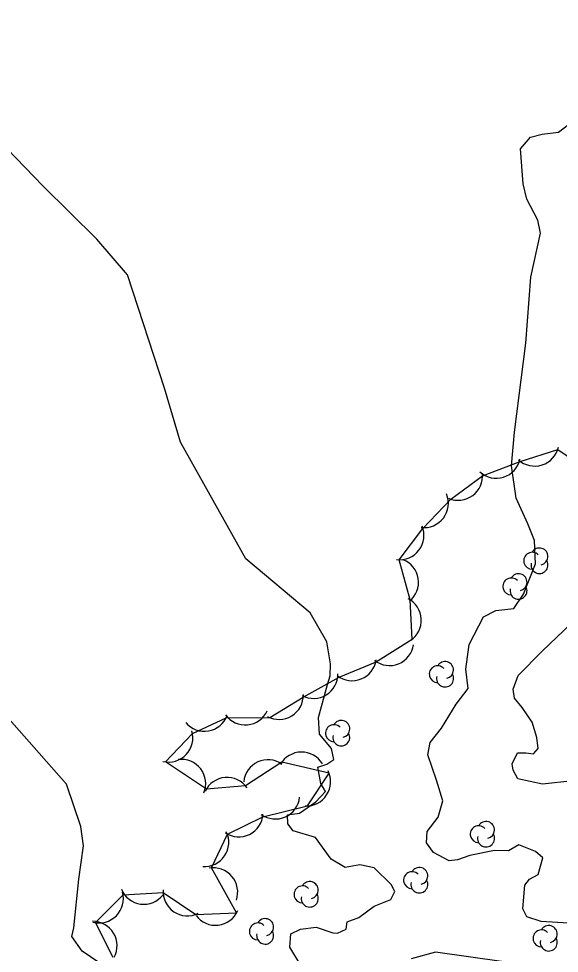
# Model space of a CAD drawing. Extents: x 646142 to 649934, y 5874075 to 5876351.
# Drawn here: x 649057.1 to 649124, y 5874588.3 to 5874703.9 of the extents above; entities that cross this region are included whole.
import ezdxf

# ---------------------------------------------------------------- set-up
doc = ezdxf.new("R2010")
doc.units = 0
for name, color, linetype in [('Niveau 1', 7, 'Continuous'), ('Niveau 2', 7, 'Continuous'), ('Niveau 44', 7, 'Continuous')]:
    doc.layers.add(name, color=color, linetype=linetype)

msp = doc.modelspace()

# ---------------------------------------------------------------- linework, layer by layer
at = {"layer": 'Niveau 1'}
msp.add_lwpolyline([(649125.62, 5874609.66), (649121.89, 5874609.22), (649118.82, 5874609.89), (649118.23, 5874610.97), (649118.13, 5874611.77), (649118.77, 5874613.11), (649119.8, 5874613.12), (649120.74, 5874613), (649121.35, 5874613.65), (649121.18, 5874615.01), (649120.6, 5874616.9), (649119.35, 5874618.71), (649118.4, 5874619.87), (649118.26, 5874621), (649118.86, 5874622.69), (649121.82, 5874625.69), (649125.41, 5874629.12)], dxfattribs=at)
at = {"layer": 'Niveau 2'}
for points in [[(649095.59, 5874622.63), (649095.64, 5874624.14), (649095.19, 5874626.86), (649093.14, 5874630.44), (649085.18, 5874637.12), (649077.08, 5874651.53), (649075.11, 5874658.24), (649070.52, 5874672.26), (649066.75, 5874676.66), (649060.07, 5874683.27), (649052.3, 5874691.24), (649047.13, 5874698.72), (649042.77, 5874703.29), (649041.43, 5874703.94), (649039.61, 5874703.72), (649036.75, 5874701.63)], [(649120.27, 5874597.48), (649121.35, 5874598.08), (649121.9, 5874600.11), (649121, 5874600.92), (649118.95, 5874601.72), (649117.66, 5874600.98), (649115.93, 5874601.01), (649112.9, 5874600.42), (649111.35, 5874599.88), (649110.33, 5874599.76), (649108.37, 5874600.8), (649107.53, 5874601.97), (649107.59, 5874603.36), (649108.98, 5874605.15), (649109.54, 5874607.18), (649108.77, 5874609.74), (649107.7, 5874612.85), (649107.97, 5874614.38), (649109.36, 5874616.16), (649111.18, 5874619.15), (649112.67, 5874621.06), (649112.37, 5874623.45), (649112.8, 5874626.5), (649114.56, 5874629.95), (649116.08, 5874630.7), (649118.34, 5874630.98), (649119.51, 5874632.73), (649121, 5874636.49), (649120.88, 5874639.36), (649120.05, 5874641.45), (649118.62, 5874644.63), (649118.02, 5874648.6), (649118.42, 5874652.8), (649118.42, 5874652.8), (649119.83, 5874663.81), (649120.44, 5874671.96), (649121.61, 5874677.41), (649121.3, 5874678.99), (649119.94, 5874681.59), (649119.48, 5874683.5), (649119.17, 5874687.85), (649120.38, 5874689.26), (649121.82, 5874689.66), (649123.86, 5874689.9), (649126.17, 5874691.68)], [(649065.07, 5874601.6), (649064.77, 5874603.99), (649062.98, 5874609.23), (649051.86, 5874621.81), (649043.09, 5874626.56), (649032.17, 5874633.71), (649025.86, 5874640.03), (649024.27, 5874642.62), (649023.08, 5874646.48), (649020.56, 5874650.12), (649018.3, 5874652.52), (649013.4, 5874655.76), (649006.97, 5874658.35), (649000.81, 5874659.59), (648995.71, 5874659.79), (648992.51, 5874659.53)], [(649092.05, 5874586.69), (649090.61, 5874589.06), (649090.75, 5874590.7), (649090.75, 5874590.7), (649091.95, 5874591.3), (649093.88, 5874591.53), (649095.92, 5874590.85), (649096.5, 5874590.81), (649097.59, 5874591.28), (649097.71, 5874592.22), (649099.14, 5874592.74), (649101.05, 5874594.13), (649103.13, 5874594.96), (649103.59, 5874595.94), (649103.14, 5874596.81), (649101.04, 5874598.87), (649099.27, 5874599.24), (649097.47, 5874598.91), (649095.72, 5874599.97), (649093.78, 5874602.63), (649091.03, 5874603.46), (649090.35, 5874604.31), (649090.33, 5874605.46), (649091.8, 5874605.64), (649093.82, 5874607.03), (649095.04, 5874608.34), (649094.46, 5874609.31), (649094.1, 5874611.35), (649095.21, 5874611.71), (649096.06, 5874612.28), (649095.78, 5874613.63), (649094.29, 5874615.42), (649094.15, 5874617.49), (649095.27, 5874621.55), (649095.59, 5874622.63)], [(649070.85, 5874584.55), (649064.93, 5874588.59), (649063.66, 5874590.41), (649063.88, 5874591.48), (649064.53, 5874597.47), (649065.07, 5874601.6)], [(649135.91, 5874588.03), (649130.12, 5874588.38), (649128, 5874588.82), (649127.45, 5874589.56), (649127.69, 5874590.4), (649128.9, 5874590.89), (649129.12, 5874591.84), (649127.84, 5874592.04), (649125.08, 5874592.05), (649121.72, 5874592.23), (649119.92, 5874592.82), (649119.46, 5874593.81), (649119.67, 5874596.72), (649120.27, 5874597.48)], [(649117.09, 5874587.25), (649108.65, 5874588.44), (649105.64, 5874587.62)]]:
    msp.add_lwpolyline(points, dxfattribs=at)
at = {"layer": 'Niveau 44'}
for points in [[(649088.13, 5874617.49), (649092.28, 5874620), (649096.73, 5874622.49), (649101.23, 5874624.31), (649105.77, 5874627.18), (649105.51, 5874632.02), (649104.13, 5874637), (649107.07, 5874640.86), (649110.55, 5874644.49), (649114.45, 5874647.38), (649119.13, 5874649.17), (649123.76, 5874650.64), (649128.03, 5874647.76)], [(649068.74, 5874587.81), (649066.57, 5874592.11), (649069.98, 5874595.56), (649074.94, 5874595.83), (649078.97, 5874593.13), (649084.03, 5874593.32), (649080.93, 5874598.87), (649082.9, 5874603.05), (649087.26, 5874605.2), (649092.81, 5874606.55), (649095.47, 5874610.61), (649089.62, 5874611.95), (649085.13, 5874609.02), (649080.29, 5874608.63), (649075.23, 5874611.99), (649078.57, 5874615.51), (649082.73, 5874617.44), (649088.13, 5874617.49)]]:
    msp.add_lwpolyline(points, dxfattribs=at)
for centre, radius, start, end in [((649120.91, 5874651.59), 3, 227.6163, 347.5943), ((649116.15, 5874650.08), 3, 227.6163, 347.5943), ((649111.45, 5874647.35), 3, 246.5222, 6.5001), ((649107.23, 5874643.98), 3, 262.7148, 22.6928), ((649104.2, 5874640), 3, 262.7148, 22.6928), ((649120.6, 5874636.87), 1.05, 44.1154, 269.804), ((649121.5, 5874637.4), 1.05, 282.2692, 149.7263), ((649103.54, 5874634.21), 3, 308.6417, 68.6197), ((649121.5, 5874636.35), 1.05, 166.9369, 29.6212), ((649118.91, 5874634.22), 1.05, 282.2692, 149.7263), ((649118.01, 5874633.69), 1.05, 44.1154, 269.804), ((649118.91, 5874633.17), 1.05, 166.9369, 29.6212), ((649103.88, 5874629.51), 3, 303.0665, 63.0444), ((649102.95, 5874626.91), 3, 232.0306, 352.0086), ((649098.32, 5874625.03), 3, 232.0306, 352.0086), ((649108.92, 5874622.83), 1.05, 44.1154, 269.804), ((649109.82, 5874623.36), 1.05, 282.2692, 149.7263), ((649093.57, 5874622.84), 3, 241.1888, 1.1668), ((649109.82, 5874622.31), 1.05, 166.9369, 29.6212), ((649089.29, 5874620.25), 3, 241.1888, 1.1668), ((649085.09, 5874619.56), 3, 215.519, 335.4969), ((649080.04, 5874618.77), 3, 219.7773, 339.7552), ((649096.98, 5874616.07), 1.05, 282.2692, 149.7263), ((649075.62, 5874614.97), 3, 256.5039, 16.4819), ((649096.08, 5874615.54), 1.05, 44.1154, 269.804), ((649096.98, 5874615.02), 1.05, 166.9369, 29.6212), ((649077.21, 5874609.3), 3, 337.6027, 97.5806), ((649087.91, 5874609.26), 3, 54.8075, 174.7855), ((649092.07, 5874610.21), 3, 30.6874, 150.6653), ((649082.85, 5874607.07), 3, 34.5303, 154.5082), ((649092.66, 5874609.54), 3, 266.8375, 26.8154), ((649088.84, 5874607.93), 3, 234.1263, 354.1042), ((649084.3, 5874605.71), 3, 236.2298, 356.2077), ((649113.99, 5874603.04), 1.05, 44.1154, 269.804), ((649114.89, 5874603.57), 1.05, 282.2692, 149.7263), ((649080.06, 5874602.05), 3, 265.8816, 25.8596), ((649114.89, 5874602.52), 1.05, 166.9369, 29.6212), ((649081.17, 5874595.88), 3, 340.5116, 100.4896), ((649105.74, 5874597.35), 1.05, 44.1154, 269.804), ((649106.64, 5874597.88), 1.05, 282.2692, 149.7263), ((649093.08, 5874596.13), 1.05, 282.2692, 149.7263), ((649106.64, 5874596.83), 1.05, 166.9369, 29.6212), ((649072.55, 5874597.38), 3, 202.4576, 322.4356), ((649077.94, 5874595.95), 3, 176.1661, 296.144), ((649092.18, 5874595.6), 1.05, 44.1154, 269.804), ((649067.02, 5874595.07), 3, 255.3276, 15.3055), ((649093.08, 5874595.08), 1.05, 166.9369, 29.6212), ((649081.41, 5874594.78), 3, 216.8392, 336.8172), ((649087.56, 5874591.55), 1.05, 282.2692, 149.7263), ((649066.24, 5874589.27), 3, 330.969, 90.947), ((649086.66, 5874591.02), 1.05, 44.1154, 269.804), ((649122.65, 5874590.69), 1.05, 282.2692, 149.7263), ((649087.56, 5874590.5), 1.05, 166.9369, 29.6212), ((649121.75, 5874590.16), 1.05, 44.1154, 269.804), ((649122.65, 5874589.64), 1.05, 166.9369, 29.6212)]:
    msp.add_arc(centre, radius, start, end, dxfattribs=at)

doc.saveas('drawing.dxf')
